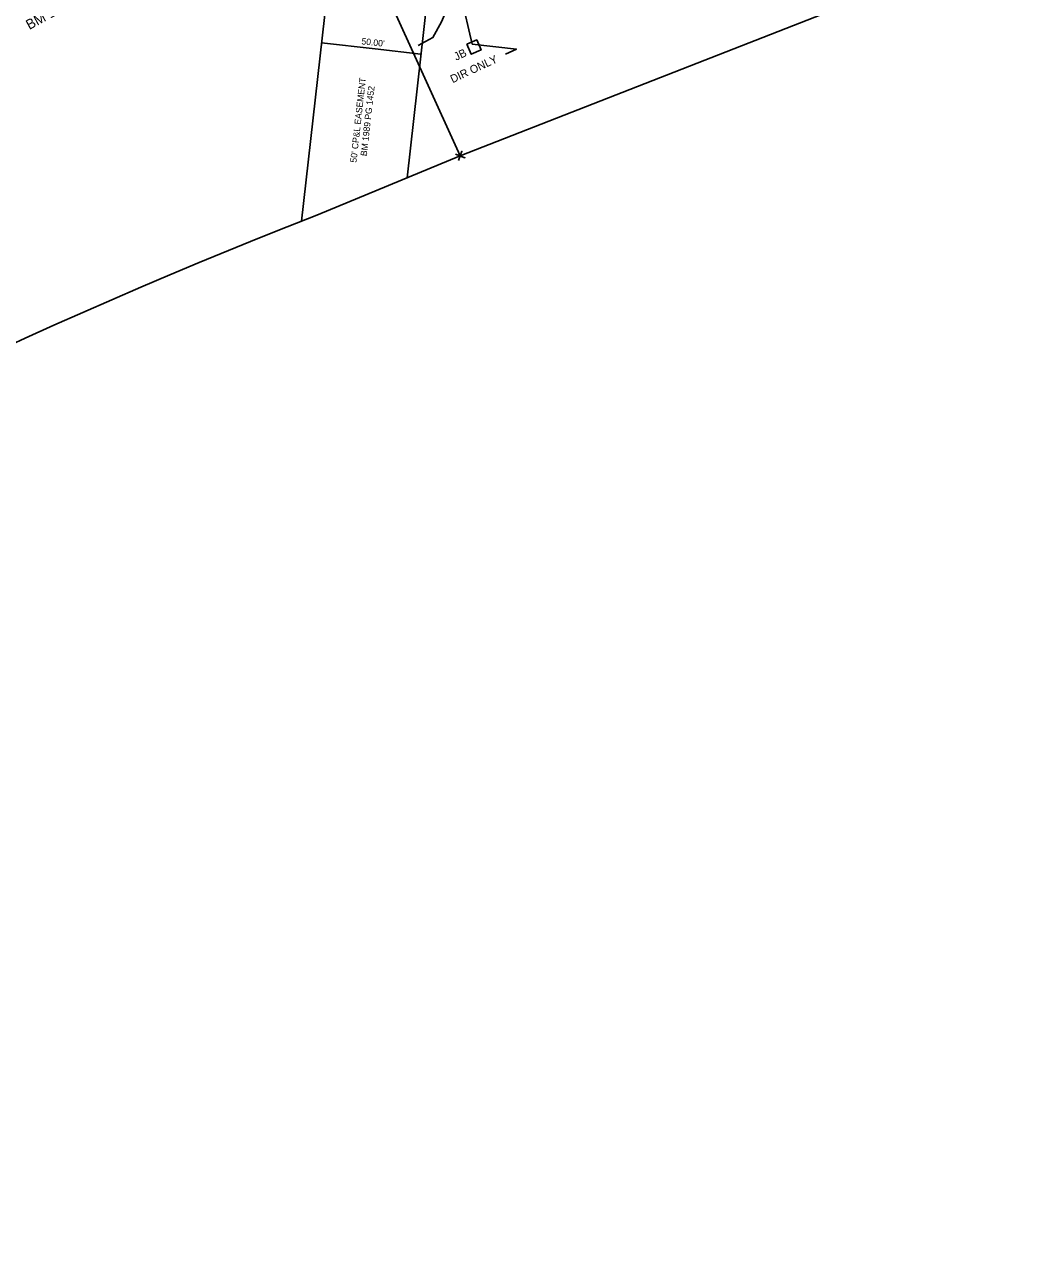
# Model space of a CAD drawing. Extents: x 2100323 to 2109811, y 740376 to 749755.
# Drawn here: x 2107940 to 2108434, y 745215 to 745829 of the extents above; entities that cross this region are included whole.
import ezdxf

# ---------------------------------------------------------------- set-up
doc = ezdxf.new("R2010")
doc.units = 0
for name, color, linetype in [('Exist Property Corner CELL', 7, 'Continuous'), ('Exist Property Deed Book Text', 7, 'Continuous'), ('Exist Property Line', 7, 'Continuous'), ('Exist Right of Way Easement Line', 7, 'Continuous'), ('Exist Right of Way Easement Line Text', 7, 'Continuous'), ('Exist Right of Way Line', 7, 'Continuous'), ('Exist Right of Way Width CELL', 7, 'Continuous'), ('Exist Structure Minor Junction Box', 7, 'Continuous'), ('Exist Structure Minor Junction Box Text', 7, 'Continuous'), ('Exist Structure Minor Pipes RCP 36 Inch', 7, 'Continuous'), ('Exist Structure Minor Pipes RCP 36 Inch Invert', 7, 'Continuous'), ('Exist Structure Minor Pipes RCP 36 Inch Leader', 7, 'Continuous'), ('Exist Utilities Power UG Cable SUE LOS B', 7, 'Continuous')]:
    doc.layers.add(name, color=color, linetype=linetype)

msp = doc.modelspace()

# ---------------------------------------------------------------- linework, layer by layer
at = {"layer": 'Exist Property Corner CELL'}
msp.add_line((2108157.81, 745763.47), (2108157.81, 745763.47), dxfattribs=at)
msp.add_lwpolyline([(2108155.47, 745764.35), (2108160.15, 745762.59), (2108157.81, 745763.47), (2108158.69, 745765.81), (2108156.93, 745761.13)], dxfattribs=at)
at = {"layer": 'Exist Property Line'}
msp.add_line((2108023.8, 746058.98), (2108157.81, 745763.47), dxfattribs=at)
at = {"layer": 'Exist Right of Way Easement Line'}
for p, q in [((2108131.27, 745752.53), (2108173.19, 746126.91)), ((2108078.54, 745730.93), (2108120.18, 746102.81))]:
    msp.add_line(p, q, dxfattribs=at)
at = {"layer": 'Exist Right of Way Line'}
for q in [(2108434.26, 745871.78), (2108086.09, 745733.9)]:
    msp.add_line((2108157.81, 745763.47), q, dxfattribs=at)
msp.add_arc((2109186.34, 742925.75), 3016, 111.39568, 130.60641, dxfattribs=at)
at = {"layer": 'Exist Right of Way Width CELL'}
for p in [(2108088.51, 745819.98), (2108138.2, 745814.42)]:
    msp.add_line(p, (2108115.28, 745816.99), dxfattribs=at)
at = {"layer": 'Exist Structure Minor Junction Box'}
msp.add_lwpolyline([(2108161.11, 745819.27), (2108163.32, 745814.3), (2108168.25, 745816.48), (2108166.04, 745821.46)], close=True, dxfattribs=at)
at = {"layer": 'Exist Structure Minor Pipes RCP 36 Inch'}
msp.add_line((2108163.74, 745819.43), (2108153.29, 745864.07), dxfattribs=at)
at = {"layer": 'Exist Structure Minor Pipes RCP 36 Inch Leader'}
msp.add_lwpolyline([(2108163.74, 745819.43), (2108185.91, 745816.9), (2108180.47, 745814.37)], dxfattribs=at)
at = {"layer": 'Exist Utilities Power UG Cable SUE LOS B'}
msp.add_lwpolyline([(2108136.85, 745818.73), (2108144.17, 745822.62), (2108148.48, 745830.56), (2108154.26, 745844.31), (2108155.91, 745857.83), (2108156.29, 745866.9), (2108157.92, 745875.05), (2108157.95, 745880.83), (2108158.07, 745884.72), (2108159.71, 745892.38), (2108163.42, 745898.24), (2108167.64, 745902.23), (2108179.94, 745908.8), (2108191.99, 745914.13), (2108212.18, 745922.82), (2108221.21, 745923.29), (2108231.22, 745920.15), (2108240.01, 745916.73), (2108246.36, 745916.36), (2108251.58, 745917.25), (2108285.77, 745934.78)], dxfattribs=at)

# ---------------------------------------------------------------- texts
at = {"layer": 'Exist Property Deed Book Text'}
msp.add_text('BM 1989 - PG 1452', height=5, rotation=28.54678, dxfattribs=at).set_placement((2107942.47, 745826.41))
at = {"layer": 'Exist Right of Way Easement Line Text'}
for s, p in [("50' CP&L EASEMENT", (2108105.95, 745760.03)), ('BM 1989 PG 1452', (2108111.14, 745763.25))]:
    msp.add_text(s, height=3.2, rotation=83.61133, dxfattribs=at).set_placement(p)
at = {"layer": 'Exist Right of Way Width CELL'}
msp.add_text("50.00'", height=3.2, rotation=353.61133, dxfattribs=at).set_placement((2108108.34, 745819.3))
at = {"layer": 'Exist Structure Minor Junction Box Text'}
msp.add_text('JB', height=4, rotation=25, dxfattribs=at).set_placement((2108155.79, 745811.02))
at = {"layer": 'Exist Structure Minor Pipes RCP 36 Inch Invert'}
msp.add_text('DIR ONLY', height=4, rotation=25, dxfattribs=at).set_placement((2108153.98, 745799.81))

doc.saveas('drawing.dxf')
